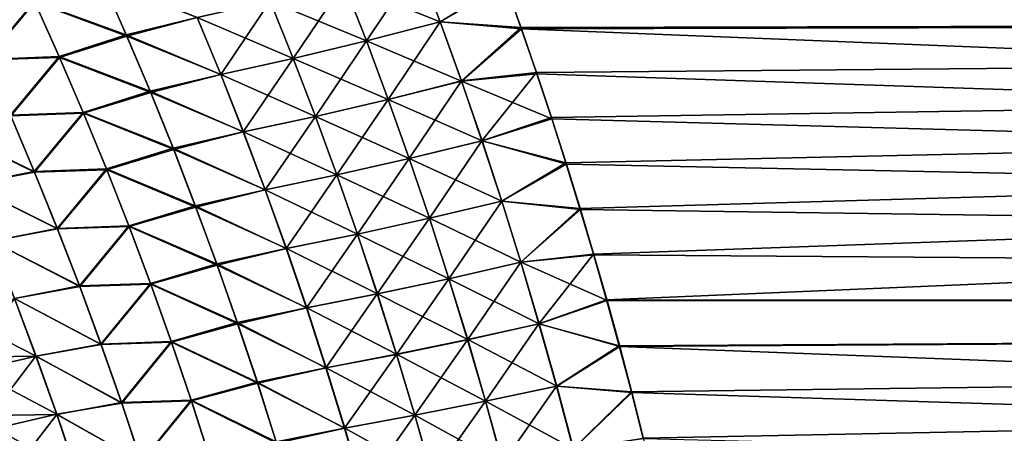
# Model space of a CAD drawing. Header units: metres. Extents: x -24 to 72, y -247 to 22.
# Tile 519 of 573: x 24.78 to 29.44, y 6.73 to 8.68. Entities that reach past the tile are written whole.
import ezdxf

# ---------------------------------------------------------------- set-up
doc = ezdxf.new("R2010")
doc.units = ezdxf.units.M
doc.layers.add('solid_509589_MEDIA_SW0001', color=7, linetype='CONTINUOUS')

msp = doc.modelspace()

# ---------------------------------------------------------------- linework, layer by layer
at = {"layer": 'solid_509589_MEDIA_SW0001'}
for points in [[(26.668598, 8.950139, 65.492348), (26.772943, 8.673864, 65.364815), (26.317759, 8.857361, 65.416527)], [(26.668835, 8.950447, 103.507507), (26.317972, 8.857661, 103.583336), (26.424263, 8.584135, 103.707443)], [(26.772882, 8.674057, 103.635101), (26.668835, 8.950447, 103.507507), (26.424263, 8.584135, 103.707443)], [(26.668598, 8.950139, 65.492348), (27.082485, 8.852038, 65.456856), (26.772943, 8.673864, 65.364815)], [(26.772882, 8.674057, 103.635101), (27.079699, 8.860072, 103.539406), (26.668835, 8.950447, 103.507507)], [(24.854818, 8.770965, 103.973061), (25.288673, 8.613319, 103.921455), (25.172647, 8.87697, 103.80558)], [(25.175591, 8.869246, 65.190994), (25.291632, 8.60588, 65.075348), (24.856346, 8.766647, 65.025116)], [(25.172647, 8.87697, 103.80558), (25.288673, 8.613319, 103.921455), (25.62442, 8.69471, 103.788071)], [(25.624254, 8.694424, 65.211815), (25.291632, 8.60588, 65.075348), (25.175591, 8.869246, 65.190994)], [(26.317759, 8.857361, 65.416527), (26.424326, 8.583948, 65.29248), (25.969324, 8.772044, 65.322929)], [(26.317972, 8.857661, 103.583336), (25.969515, 8.772337, 103.676941), (26.078007, 8.50136, 103.797493)], [(26.424263, 8.584135, 103.707443), (26.317972, 8.857661, 103.583336), (26.078007, 8.50136, 103.797493)], [(26.772943, 8.673864, 65.364815), (26.424326, 8.583948, 65.29248), (26.317759, 8.857361, 65.416527)], [(26.772882, 8.674057, 103.635101), (27.155088, 8.648006, 103.636665), (27.079699, 8.860072, 103.539406)], [(26.772943, 8.673864, 65.364815), (27.082485, 8.852038, 65.456856), (27.157845, 8.640528, 65.359955)], [(59.700001, 8.723715, 103.602272), (27.079699, 8.860072, 103.539406), (27.155088, 8.648006, 103.636665)], [(59.700001, 8.723715, 65.397728), (27.157845, 8.640528, 65.359955), (27.082485, 8.852038, 65.456856)], [(24.504696, 8.757644, 104.120514), (24.624758, 8.496688, 104.228737), (24.854818, 8.770965, 103.973061)], [(24.856346, 8.766647, 65.025116), (24.625759, 8.494009, 64.77021), (24.50559, 8.754791, 64.878342)], [(24.624758, 8.496688, 104.228737), (24.971687, 8.509788, 104.084084), (24.854818, 8.770965, 103.973061)], [(24.856346, 8.766647, 65.025116), (24.973301, 8.505676, 64.914223), (24.625759, 8.494009, 64.77021)], [(24.854818, 8.770965, 103.973061), (24.971687, 8.509788, 104.084084), (25.288673, 8.613319, 103.921455)], [(25.291632, 8.60588, 65.075348), (24.973301, 8.505676, 64.914223), (24.856346, 8.766647, 65.025116)], [(25.969324, 8.772044, 65.322929), (26.078072, 8.501178, 65.202431), (25.624254, 8.694424, 65.211815)], [(25.969515, 8.772337, 103.676941), (25.62442, 8.69471, 103.788071), (25.735064, 8.425959, 103.905006)], [(26.078007, 8.50136, 103.797493), (25.969515, 8.772337, 103.676941), (25.735064, 8.425959, 103.905006)], [(26.424326, 8.583948, 65.29248), (26.078072, 8.501178, 65.202431), (25.969324, 8.772044, 65.322929)], [(59.700001, 8.723715, 103.602272), (27.155088, 8.648006, 103.636665), (27.228104, 8.435367, 103.731346)], [(59.700001, 8.723715, 65.397728), (59.700001, 7.338748, 64.824059), (27.157845, 8.640528, 65.359955)], [(59.700001, 8.723715, 103.602272), (27.228104, 8.435367, 103.731346), (27.298859, 8.221992, 103.823532)], [(59.700001, 8.723715, 103.602272), (27.298859, 8.221992, 103.823532), (27.367464, 8.007717, 103.913307)], [(59.700001, 8.723715, 103.602272), (27.367464, 8.007717, 103.913307), (27.433918, 7.792556, 104.000671)], [(59.700001, 8.723715, 103.602272), (27.433918, 7.792556, 104.000671), (27.498121, 7.576696, 104.085548)], [(59.700001, 8.723715, 103.602272), (27.498121, 7.576696, 104.085548), (27.560127, 7.36012, 104.167961)], [(59.700001, 7.338748, 104.175941), (59.700001, 8.723715, 103.602272), (27.560127, 7.36012, 104.167961)], [(25.288673, 8.613319, 103.921455), (25.735064, 8.425959, 103.905006), (25.62442, 8.69471, 103.788071)], [(25.624254, 8.694424, 65.211815), (25.735132, 8.425782, 65.094917), (25.291632, 8.60588, 65.075348)], [(26.078072, 8.501178, 65.202431), (25.735132, 8.425782, 65.094917), (25.624254, 8.694424, 65.211815)], [(26.772882, 8.674057, 103.635101), (26.424263, 8.584135, 103.707443), (26.52704, 8.307553, 103.828209)], [(26.772943, 8.673864, 65.364815), (26.87381, 8.394471, 65.240723), (26.424326, 8.583948, 65.29248)], [(26.873474, 8.394565, 103.759239), (26.772882, 8.674057, 103.635101), (26.52704, 8.307553, 103.828209)], [(26.873474, 8.394565, 103.759239), (27.155088, 8.648006, 103.636665), (26.772882, 8.674057, 103.635101)], [(26.772943, 8.673864, 65.364815), (27.157845, 8.640528, 65.359955), (26.87381, 8.394471, 65.240723)], [(26.873474, 8.394565, 103.759239), (27.228104, 8.435367, 103.731346), (27.155088, 8.648006, 103.636665)], [(26.87381, 8.394471, 65.240723), (27.157845, 8.640528, 65.359955), (27.230799, 8.428514, 65.265656)], [(59.700001, 7.338748, 64.824059), (27.230799, 8.428514, 65.265656), (27.157845, 8.640528, 65.359955)], [(24.971687, 8.509788, 104.084084), (25.401081, 8.346745, 104.034439), (25.288673, 8.613319, 103.921455)], [(25.291632, 8.60588, 65.075348), (25.404051, 8.339584, 64.962585), (24.973301, 8.505676, 64.914223)], [(25.288673, 8.613319, 103.921455), (25.401081, 8.346745, 104.034439), (25.735064, 8.425959, 103.905006)], [(25.735132, 8.425782, 65.094917), (25.404051, 8.339584, 64.962585), (25.291632, 8.60588, 65.075348)], [(26.424263, 8.584135, 103.707443), (26.078007, 8.50136, 103.797493), (26.182928, 8.227379, 103.914818)], [(26.424326, 8.583948, 65.29248), (26.527361, 8.307464, 65.171753), (26.078072, 8.501178, 65.202431)], [(26.52704, 8.307553, 103.828209), (26.424263, 8.584135, 103.707443), (26.182928, 8.227379, 103.914818)], [(26.87381, 8.394471, 65.240723), (26.527361, 8.307464, 65.171753), (26.424326, 8.583948, 65.29248)], [(24.624758, 8.496688, 104.228737), (24.741102, 8.232951, 104.334274), (24.971687, 8.509788, 104.084084)], [(24.973301, 8.505676, 64.914223), (24.742205, 8.230436, 64.664742), (24.625759, 8.494009, 64.77021)], [(24.741102, 8.232951, 104.334274), (25.084921, 8.245793, 104.192337), (24.971687, 8.509788, 104.084084)], [(24.973301, 8.505676, 64.914223), (25.086613, 8.241879, 64.806091), (24.742205, 8.230436, 64.664742)], [(24.971687, 8.509788, 104.084084), (25.084921, 8.245793, 104.192337), (25.401081, 8.346745, 104.034439)], [(25.404051, 8.339584, 64.962585), (25.086613, 8.241879, 64.806091), (24.973301, 8.505676, 64.914223)], [(26.078007, 8.50136, 103.797493), (25.735064, 8.425959, 103.905006), (25.842081, 8.154262, 104.018845)], [(26.078072, 8.501178, 65.202431), (26.183231, 8.227293, 65.085136), (25.735132, 8.425782, 65.094917)], [(26.182928, 8.227379, 103.914818), (26.078007, 8.50136, 103.797493), (25.842081, 8.154262, 104.018845)], [(26.527361, 8.307464, 65.171753), (26.183231, 8.227293, 65.085136), (26.078072, 8.501178, 65.202431)], [(26.97056, 8.112033, 103.879829), (27.228104, 8.435367, 103.731346), (26.873474, 8.394565, 103.759239)], [(26.87381, 8.394471, 65.240723), (27.230799, 8.428514, 65.265656), (27.301476, 8.215787, 65.173828)], [(26.97056, 8.112033, 103.879829), (27.298859, 8.221992, 103.823532), (27.228104, 8.435367, 103.731346)], [(59.700001, 7.338748, 64.824059), (27.301476, 8.215787, 65.173828), (27.230799, 8.428514, 65.265656)], [(25.401081, 8.346745, 104.034439), (25.842081, 8.154262, 104.018845), (25.735064, 8.425959, 103.905006)], [(25.735132, 8.425782, 65.094917), (25.842367, 8.154179, 64.981117), (25.404051, 8.339584, 64.962585)], [(26.183231, 8.227293, 65.085136), (25.842367, 8.154179, 64.981117), (25.735132, 8.425782, 65.094917)], [(26.873474, 8.394565, 103.759239), (26.52704, 8.307553, 103.828209), (26.626255, 8.027977, 103.945541)], [(26.87381, 8.394471, 65.240723), (26.971142, 8.112019, 65.120171), (26.527361, 8.307464, 65.171753)], [(26.97056, 8.112033, 103.879829), (26.873474, 8.394565, 103.759239), (26.626255, 8.027977, 103.945541)], [(26.87381, 8.394471, 65.240723), (27.301476, 8.215787, 65.173828), (26.971142, 8.112019, 65.120171)], [(25.084921, 8.245793, 104.192337), (25.509821, 8.077299, 104.144432), (25.401081, 8.346745, 104.034439)], [(25.404051, 8.339584, 64.962585), (25.512791, 8.070407, 64.852798), (25.086613, 8.241879, 64.806091)], [(25.401081, 8.346745, 104.034439), (25.509821, 8.077299, 104.144432), (25.842081, 8.154262, 104.018845)], [(25.842367, 8.154179, 64.981117), (25.512791, 8.070407, 64.852798), (25.404051, 8.339584, 64.962585)], [(26.52704, 8.307553, 103.828209), (26.182928, 8.227379, 103.914818), (26.284231, 7.950453, 104.028831)], [(26.527361, 8.307464, 65.171753), (26.626804, 8.027966, 65.054451), (26.183231, 8.227293, 65.085136)], [(26.626255, 8.027977, 103.945541), (26.52704, 8.307553, 103.828209), (26.284231, 7.950453, 104.028831)], [(26.971142, 8.112019, 65.120171), (26.626804, 8.027966, 65.054451), (26.527361, 8.307464, 65.171753)], [(24.741102, 8.232951, 104.334274), (24.85368, 7.966479, 104.437057), (25.084921, 8.245793, 104.192337)], [(24.85368, 7.966479, 104.437057), (25.194468, 7.97903, 104.297737), (25.084921, 8.245793, 104.192337)], [(25.084921, 8.245793, 104.192337), (25.194468, 7.97903, 104.297737), (25.509821, 8.077299, 104.144432)], [(24.742205, 8.230436, 64.664742), (24.854872, 7.964114, 64.562027), (24.429249, 8.169796, 64.484673)], [(24.429321, 8.169563, 104.515419), (24.85368, 7.966479, 104.437057), (24.741102, 8.232951, 104.334274)], [(25.086613, 8.241879, 64.806091), (24.854872, 7.964114, 64.562027), (24.742205, 8.230436, 64.664742)], [(25.086613, 8.241879, 64.806091), (25.196226, 7.9753, 64.700798), (24.854872, 7.964114, 64.562027)], [(25.512791, 8.070407, 64.852798), (25.196226, 7.9753, 64.700798), (25.086613, 8.241879, 64.806091)], [(26.182928, 8.227379, 103.914818), (25.842081, 8.154262, 104.018845), (25.945425, 7.879674, 104.129478)], [(26.183231, 8.227293, 65.085136), (26.284746, 7.950444, 64.971153), (25.842367, 8.154179, 64.981117)], [(26.284231, 7.950453, 104.028831), (26.182928, 8.227379, 103.914818), (25.945425, 7.879674, 104.129478)], [(26.626804, 8.027966, 65.054451), (26.284746, 7.950444, 64.971153), (26.183231, 8.227293, 65.085136)], [(26.97056, 8.112033, 103.879829), (27.367464, 8.007717, 103.913307), (27.298859, 8.221992, 103.823532)], [(26.971142, 8.112019, 65.120171), (27.301476, 8.215787, 65.173828), (27.370007, 8.002131, 65.084389)], [(59.700001, 7.338748, 64.824059), (27.370007, 8.002131, 65.084389), (27.301476, 8.215787, 65.173828)], [(24.854872, 7.964114, 64.562027), (24.543242, 7.90487, 64.385956), (24.429249, 8.169796, 64.484673)], [(24.429321, 8.169563, 104.515419), (24.543161, 7.90456, 104.614136), (24.85368, 7.966479, 104.437057)], [(25.509821, 8.077299, 104.144432), (25.945425, 7.879674, 104.129478), (25.842081, 8.154262, 104.018845)], [(25.842367, 8.154179, 64.981117), (25.945906, 7.879667, 64.870506), (25.512791, 8.070407, 64.852798)], [(26.284746, 7.950444, 64.971153), (25.945906, 7.879667, 64.870506), (25.842367, 8.154179, 64.981117)], [(26.97056, 8.112033, 103.879829), (26.626255, 8.027977, 103.945541), (26.721863, 7.745462, 104.059357)], [(26.971142, 8.112019, 65.120171), (27.064892, 7.826565, 65.003242), (26.626804, 8.027966, 65.054451)], [(27.064095, 7.826519, 103.996773), (26.97056, 8.112033, 103.879829), (26.721863, 7.745462, 104.059357)], [(27.064095, 7.826519, 103.996773), (27.367464, 8.007717, 103.913307), (26.97056, 8.112033, 103.879829)], [(26.971142, 8.112019, 65.120171), (27.370007, 8.002131, 65.084389), (27.064892, 7.826565, 65.003242)], [(25.194468, 7.97903, 104.297737), (25.614841, 7.805031, 104.251358), (25.509821, 8.077299, 104.144432)], [(25.512791, 8.070407, 64.852798), (25.6178, 7.798397, 64.746071), (25.196226, 7.9753, 64.700798)], [(25.509821, 8.077299, 104.144432), (25.614841, 7.805031, 104.251358), (25.945425, 7.879674, 104.129478)], [(25.945906, 7.879667, 64.870506), (25.6178, 7.798397, 64.746071), (25.512791, 8.070407, 64.852798)], [(26.626255, 8.027977, 103.945541), (26.284231, 7.950453, 104.028831), (26.381868, 7.670637, 104.13945)], [(26.626804, 8.027966, 65.054451), (26.722612, 7.745509, 64.940659), (26.284746, 7.950444, 64.971153)], [(26.721863, 7.745462, 104.059357), (26.626255, 8.027977, 103.945541), (26.381868, 7.670637, 104.13945)], [(27.064892, 7.826565, 65.003242), (26.722612, 7.745509, 64.940659), (26.626804, 8.027966, 65.054451)], [(24.543161, 7.90456, 104.614136), (24.962435, 7.69732, 104.536995), (24.85368, 7.966479, 104.437057)], [(24.854872, 7.964114, 64.562027), (24.963709, 7.695088, 64.462151), (24.543242, 7.90487, 64.385956)], [(24.85368, 7.966479, 104.437057), (24.962435, 7.69732, 104.536995), (25.194468, 7.97903, 104.297737)], [(25.196226, 7.9753, 64.700798), (24.963709, 7.695088, 64.462151), (24.854872, 7.964114, 64.562027)], [(24.962435, 7.69732, 104.536995), (25.300274, 7.709548, 104.4002), (25.194468, 7.97903, 104.297737)], [(25.196226, 7.9753, 64.700798), (25.30209, 7.705986, 64.598434), (24.963709, 7.695088, 64.462151)], [(25.194468, 7.97903, 104.297737), (25.300274, 7.709548, 104.4002), (25.614841, 7.805031, 104.251358)], [(25.6178, 7.798397, 64.746071), (25.30209, 7.705986, 64.598434), (25.196226, 7.9753, 64.700798)], [(27.064095, 7.826519, 103.996773), (27.433918, 7.792556, 104.000671), (27.367464, 8.007717, 103.913307)], [(27.064892, 7.826565, 65.003242), (27.370007, 8.002131, 65.084389), (27.436384, 7.787558, 64.997337)], [(59.700001, 7.338748, 64.824059), (27.436384, 7.787558, 64.997337), (27.370007, 8.002131, 65.084389)], [(26.284231, 7.950453, 104.028831), (25.945425, 7.879674, 104.129478), (26.045048, 7.602248, 104.236832)], [(26.284746, 7.950444, 64.971153), (26.38257, 7.670683, 64.860558), (25.945906, 7.879667, 64.870506)], [(26.381868, 7.670637, 104.13945), (26.284231, 7.950453, 104.028831), (26.045048, 7.602248, 104.236832)], [(26.722612, 7.745509, 64.940659), (26.38257, 7.670683, 64.860558), (26.284746, 7.950444, 64.971153)], [(24.543161, 7.90456, 104.614136), (24.653149, 7.636958, 104.710121), (24.962435, 7.69732, 104.536995)], [(24.963709, 7.695088, 64.462151), (24.653372, 7.637325, 64.289955), (24.543242, 7.90487, 64.385956)], [(25.614841, 7.805031, 104.251358), (26.045048, 7.602248, 104.236832), (25.945425, 7.879674, 104.129478)], [(25.945906, 7.879667, 64.870506), (26.045702, 7.602295, 64.763168), (25.6178, 7.798397, 64.746071)], [(26.38257, 7.670683, 64.860558), (26.045702, 7.602295, 64.763168), (25.945906, 7.879667, 64.870506)], [(27.064095, 7.826519, 103.996773), (26.721863, 7.745462, 104.059357), (26.813829, 7.46006, 104.169563)], [(27.064892, 7.826565, 65.003242), (27.155031, 7.538165, 64.89003), (26.722612, 7.745509, 64.940659)], [(27.154049, 7.538081, 104.110001), (27.064095, 7.826519, 103.996773), (26.813829, 7.46006, 104.169563)], [(27.154049, 7.538081, 104.110001), (27.433918, 7.792556, 104.000671), (27.064095, 7.826519, 103.996773)], [(27.064892, 7.826565, 65.003242), (27.436384, 7.787558, 64.997337), (27.155031, 7.538165, 64.89003)], [(25.300274, 7.709548, 104.4002), (25.716097, 7.529992, 104.355118), (25.614841, 7.805031, 104.251358)], [(25.6178, 7.798397, 64.746071), (25.719028, 7.5236, 64.642494), (25.30209, 7.705986, 64.598434)], [(25.614841, 7.805031, 104.251358), (25.716097, 7.529992, 104.355118), (26.045048, 7.602248, 104.236832)], [(26.045702, 7.602295, 64.763168), (25.719028, 7.5236, 64.642494), (25.6178, 7.798397, 64.746071)], [(27.154049, 7.538081, 104.110001), (27.498121, 7.576696, 104.085548), (27.433918, 7.792556, 104.000671)], [(27.155031, 7.538165, 64.89003), (27.436384, 7.787558, 64.997337), (27.500504, 7.572295, 64.91275)], [(59.700001, 7.338748, 64.824059), (27.500504, 7.572295, 64.91275), (27.436384, 7.787558, 64.997337)], [(26.721863, 7.745462, 104.059357), (26.381868, 7.670637, 104.13945), (26.475809, 7.387974, 104.246574)], [(26.722612, 7.745509, 64.940659), (26.814753, 7.460143, 64.83046), (26.38257, 7.670683, 64.860558)], [(26.813829, 7.46006, 104.169563), (26.721863, 7.745462, 104.059357), (26.475809, 7.387974, 104.246574)], [(27.155031, 7.538165, 64.89003), (26.814753, 7.460143, 64.83046), (26.722612, 7.745509, 64.940659)], [(24.653149, 7.636958, 104.710121), (25.067324, 7.425515, 104.63401), (24.962435, 7.69732, 104.536995)], [(24.963709, 7.695088, 64.462151), (25.068665, 7.423398, 64.365189), (24.653372, 7.637325, 64.289955)], [(24.962435, 7.69732, 104.536995), (25.067324, 7.425515, 104.63401), (25.300274, 7.709548, 104.4002)], [(25.30209, 7.705986, 64.598434), (25.068665, 7.423398, 64.365189), (24.963709, 7.695088, 64.462151)], [(25.067324, 7.425515, 104.63401), (25.402302, 7.437388, 104.499641), (25.300274, 7.709548, 104.4002)], [(25.30209, 7.705986, 64.598434), (25.40416, 7.433978, 64.499092), (25.068665, 7.423398, 64.365189)], [(25.300274, 7.709548, 104.4002), (25.402302, 7.437388, 104.499641), (25.716097, 7.529992, 104.355118)], [(25.719028, 7.5236, 64.642494), (25.40416, 7.433978, 64.499092), (25.30209, 7.705986, 64.598434)], [(24.653149, 7.636958, 104.710121), (24.759239, 7.366795, 104.803307), (25.067324, 7.425515, 104.63401)], [(25.068665, 7.423398, 64.365189), (24.75959, 7.367199, 64.196754), (24.653372, 7.637325, 64.289955)], [(26.381868, 7.670637, 104.13945), (26.045048, 7.602248, 104.236832), (26.140917, 7.322023, 104.34082)], [(26.38257, 7.670683, 64.860558), (26.476673, 7.388056, 64.753441), (26.045702, 7.602295, 64.763168)], [(26.475809, 7.387974, 104.246574), (26.381868, 7.670637, 104.13945), (26.140917, 7.322023, 104.34082)], [(26.814753, 7.460143, 64.83046), (26.476673, 7.388056, 64.753441), (26.38257, 7.670683, 64.860558)], [(25.716097, 7.529992, 104.355118), (26.140917, 7.322023, 104.34082), (26.045048, 7.602248, 104.236832)], [(26.045702, 7.602295, 64.763168), (26.141722, 7.322104, 64.659187), (25.719028, 7.5236, 64.642494)], [(26.476673, 7.388056, 64.753441), (26.141722, 7.322104, 64.659187), (26.045702, 7.602295, 64.763168)], [(27.240395, 7.246769, 104.219414), (27.498121, 7.576696, 104.085548), (27.154049, 7.538081, 104.110001)], [(27.155031, 7.538165, 64.89003), (27.500504, 7.572295, 64.91275), (27.562416, 7.356311, 64.830612)], [(27.240395, 7.246769, 104.219414), (27.560127, 7.36012, 104.167961), (27.498121, 7.576696, 104.085548)], [(59.700001, 7.338748, 64.824059), (27.562416, 7.356311, 64.830612), (27.500504, 7.572295, 64.91275)], [(25.402302, 7.437388, 104.499641), (25.813557, 7.252215, 104.455643), (25.716097, 7.529992, 104.355118)], [(25.719028, 7.5236, 64.642494), (25.816448, 7.246051, 64.542137), (25.40416, 7.433978, 64.499092)], [(25.716097, 7.529992, 104.355118), (25.813557, 7.252215, 104.455643), (26.140917, 7.322023, 104.34082)], [(26.141722, 7.322104, 64.659187), (25.816448, 7.246051, 64.542137), (25.719028, 7.5236, 64.642494)], [(27.154049, 7.538081, 104.110001), (26.813829, 7.46006, 104.169563), (26.90213, 7.171817, 104.276085)], [(27.155031, 7.538165, 64.89003), (27.241533, 7.246873, 64.780624), (26.814753, 7.460143, 64.83046)], [(27.240395, 7.246769, 104.219414), (27.154049, 7.538081, 104.110001), (26.90213, 7.171817, 104.276085)], [(27.155031, 7.538165, 64.89003), (27.562416, 7.356311, 64.830612), (27.241533, 7.246873, 64.780624)], [(26.813829, 7.46006, 104.169563), (26.475809, 7.387974, 104.246574), (26.566025, 7.10251, 104.350136)], [(26.814753, 7.460143, 64.83046), (26.903198, 7.171917, 64.723946), (26.476673, 7.388056, 64.753441)], [(26.90213, 7.171817, 104.276085), (26.813829, 7.46006, 104.169563), (26.566025, 7.10251, 104.350136)], [(27.241533, 7.246873, 64.780624), (26.903198, 7.171917, 64.723946), (26.814753, 7.460143, 64.83046)], [(24.759239, 7.366795, 104.803307), (25.168314, 7.151092, 104.72802), (25.067324, 7.425515, 104.63401)], [(25.068665, 7.423398, 64.365189), (25.16971, 7.149071, 64.271233), (24.75959, 7.367199, 64.196754)], [(25.067324, 7.425515, 104.63401), (25.168314, 7.151092, 104.72802), (25.402302, 7.437388, 104.499641)], [(25.40416, 7.433978, 64.499092), (25.16971, 7.149071, 64.271233), (25.068665, 7.423398, 64.365189)], [(25.168314, 7.151092, 104.72802), (25.500517, 7.162582, 104.595993), (25.402302, 7.437388, 104.499641)], [(25.40416, 7.433978, 64.499092), (25.502401, 7.159306, 64.402832), (25.16971, 7.149071, 64.271233)], [(25.402302, 7.437388, 104.499641), (25.500517, 7.162582, 104.595993), (25.813557, 7.252215, 104.455643)], [(25.816448, 7.246051, 64.542137), (25.502401, 7.159306, 64.402832), (25.40416, 7.433978, 64.499092)], [(24.75959, 7.367199, 64.196754), (24.861868, 7.094514, 64.106422), (24.466902, 7.29629, 64.00605)], [(24.545332, 7.089414, 105.060036), (24.861399, 7.094094, 104.893616), (24.759239, 7.366795, 104.803307)], [(24.759239, 7.366795, 104.803307), (24.861399, 7.094094, 104.893616), (25.168314, 7.151092, 104.72802)], [(25.16971, 7.149071, 64.271233), (24.861868, 7.094514, 64.106422), (24.75959, 7.367199, 64.196754)], [(26.475809, 7.387974, 104.246574), (26.140917, 7.322023, 104.34082), (26.233006, 7.03904, 104.441368)], [(26.476673, 7.388056, 64.753441), (26.567026, 7.102607, 64.649879), (26.141722, 7.322104, 64.659187)], [(26.566025, 7.10251, 104.350136), (26.475809, 7.387974, 104.246574), (26.233006, 7.03904, 104.441368)], [(26.903198, 7.171917, 64.723946), (26.567026, 7.102607, 64.649879), (26.476673, 7.388056, 64.753441)], [(27.240395, 7.246769, 104.219414), (27.61998, 7.142807, 104.247917), (27.560127, 7.36012, 104.167961)], [(59.700001, 7.338748, 104.175941), (27.560127, 7.36012, 104.167961), (27.61998, 7.142807, 104.247917)], [(25.813557, 7.252215, 104.455643), (26.233006, 7.03904, 104.441368), (26.140917, 7.322023, 104.34082)], [(26.141722, 7.322104, 64.659187), (26.233938, 7.039134, 64.55864), (25.816448, 7.246051, 64.542137)], [(26.567026, 7.102607, 64.649879), (26.233938, 7.039134, 64.55864), (26.141722, 7.322104, 64.659187)], [(27.241533, 7.246873, 64.780624), (27.562416, 7.356311, 64.830612), (27.622175, 7.13957, 64.750908)], [(59.700001, 7.338748, 64.824059), (27.622175, 7.13957, 64.750908), (27.562416, 7.356311, 64.830612)], [(59.700001, 7.338748, 104.175941), (27.61998, 7.142807, 104.247917), (27.677731, 6.924738, 104.325439)], [(59.700001, 7.338748, 64.824059), (59.700001, 5.916384, 64.350647), (27.622175, 7.13957, 64.750908)], [(59.700001, 7.338748, 104.175941), (27.677731, 6.924738, 104.325439), (27.733339, 6.70605, 104.400475)], [(59.700001, 7.338748, 104.175941), (27.733339, 6.70605, 104.400475), (27.786757, 6.486845, 104.473)], [(59.700001, 7.338748, 104.175941), (27.786757, 6.486845, 104.473), (27.838064, 6.266944, 104.543091)], [(59.700001, 7.338748, 104.175941), (27.838064, 6.266944, 104.543091), (27.887344, 6.046162, 104.610794)], [(59.700001, 5.916384, 104.649353), (59.700001, 7.338748, 104.175941), (27.887344, 6.046162, 104.610794)], [(24.861868, 7.094514, 64.106422), (24.569677, 7.025611, 63.919846), (24.466902, 7.29629, 64.00605)], [(25.500517, 7.162582, 104.595993), (25.907188, 6.971738, 104.552849), (25.813557, 7.252215, 104.455643)], [(25.816448, 7.246051, 64.542137), (25.910028, 6.965787, 64.445084), (25.502401, 7.159306, 64.402832)], [(25.813557, 7.252215, 104.455643), (25.907188, 6.971738, 104.552849), (26.233006, 7.03904, 104.441368)], [(26.233938, 7.039134, 64.55864), (25.910028, 6.965787, 64.445084), (25.816448, 7.246051, 64.542137)], [(27.240395, 7.246769, 104.219414), (26.90213, 7.171817, 104.276085), (26.986729, 6.880786, 104.378838)], [(27.241533, 7.246873, 64.780624), (27.324362, 6.952747, 64.675102), (26.903198, 7.171917, 64.723946)], [(27.323097, 6.952641, 104.324936), (27.240395, 7.246769, 104.219414), (26.986729, 6.880786, 104.378838)], [(27.323097, 6.952641, 104.324936), (27.61998, 7.142807, 104.247917), (27.240395, 7.246769, 104.219414)], [(27.241533, 7.246873, 64.780624), (27.622175, 7.13957, 64.750908), (27.324362, 6.952747, 64.675102)], [(26.90213, 7.171817, 104.276085), (26.566025, 7.10251, 104.350136), (26.652481, 6.814291, 104.450058)], [(26.903198, 7.171917, 64.723946), (26.987917, 6.880886, 64.621185), (26.567026, 7.102607, 64.649879)], [(26.986729, 6.880786, 104.378838), (26.90213, 7.171817, 104.276085), (26.652481, 6.814291, 104.450058)], [(27.324362, 6.952747, 64.675102), (26.987917, 6.880886, 64.621185), (26.903198, 7.171917, 64.723946)], [(24.861399, 7.094094, 104.893616), (25.265375, 6.874079, 104.818954), (25.168314, 7.151092, 104.72802)], [(25.16971, 7.149071, 64.271233), (25.266813, 6.872135, 64.180336), (24.861868, 7.094514, 64.106422)], [(25.168314, 7.151092, 104.72802), (25.265375, 6.874079, 104.818954), (25.500517, 7.162582, 104.595993)], [(25.502401, 7.159306, 64.402832), (25.266813, 6.872135, 64.180336), (25.16971, 7.149071, 64.271233)], [(25.265375, 6.874079, 104.818954), (25.594893, 6.885161, 104.689171), (25.500517, 7.162582, 104.595993)], [(25.502401, 7.159306, 64.402832), (25.59679, 6.882, 64.309731), (25.266813, 6.872135, 64.180336)], [(25.500517, 7.162582, 104.595993), (25.594893, 6.885161, 104.689171), (25.907188, 6.971738, 104.552849)], [(25.910028, 6.965787, 64.445084), (25.59679, 6.882, 64.309731), (25.502401, 7.159306, 64.402832)], [(27.323097, 6.952641, 104.324936), (27.677731, 6.924738, 104.325439), (27.61998, 7.142807, 104.247917)], [(27.324362, 6.952747, 64.675102), (27.622175, 7.13957, 64.750908), (27.679838, 6.922036, 64.673615)], [(59.700001, 5.916384, 64.350647), (27.679838, 6.922036, 64.673615), (27.622175, 7.13957, 64.750908)], [(24.545332, 7.089414, 105.060036), (24.645939, 6.814176, 105.14489), (24.861399, 7.094094, 104.893616)], [(24.861868, 7.094514, 64.106422), (24.960173, 6.819294, 64.019035), (24.569677, 7.025611, 63.919846)], [(24.645939, 6.814176, 105.14489), (24.9596, 6.818879, 104.98098), (24.861399, 7.094094, 104.893616)], [(24.861399, 7.094094, 104.893616), (24.9596, 6.818879, 104.98098), (25.265375, 6.874079, 104.818954)], [(25.266813, 6.872135, 64.180336), (24.960173, 6.819294, 64.019035), (24.861868, 7.094514, 64.106422)], [(26.566025, 7.10251, 104.350136), (26.233006, 7.03904, 104.441368), (26.321278, 6.75334, 104.538391)], [(26.567026, 7.102607, 64.649879), (26.653597, 6.814385, 64.549957), (26.233938, 7.039134, 64.55864)], [(26.652481, 6.814291, 104.450058), (26.566025, 7.10251, 104.350136), (26.321278, 6.75334, 104.538391)], [(26.987917, 6.880886, 64.621185), (26.653597, 6.814385, 64.549957), (26.567026, 7.102607, 64.649879)], [(25.907188, 6.971738, 104.552849), (26.321278, 6.75334, 104.538391), (26.233006, 7.03904, 104.441368)], [(26.233938, 7.039134, 64.55864), (26.322317, 6.753428, 64.461609), (25.910028, 6.965787, 64.445084)], [(26.653597, 6.814385, 64.549957), (26.322317, 6.753428, 64.461609), (26.233938, 7.039134, 64.55864)], [(24.960173, 6.819294, 64.019035), (24.668474, 6.752491, 63.836441), (24.569677, 7.025611, 63.919846)], [(25.594893, 6.885161, 104.689171), (25.996962, 6.688596, 104.646675), (25.907188, 6.971738, 104.552849)], [(25.910028, 6.965787, 64.445084), (25.999733, 6.682847, 64.351418), (25.59679, 6.882, 64.309731)], [(25.907188, 6.971738, 104.552849), (25.996962, 6.688596, 104.646675), (26.321278, 6.75334, 104.538391)], [(26.322317, 6.753428, 64.461609), (25.999733, 6.682847, 64.351418), (25.910028, 6.965787, 64.445084)], [(27.323097, 6.952641, 104.324936), (26.986729, 6.880786, 104.378838), (27.067579, 6.587023, 104.477745)], [(27.324362, 6.952747, 64.675102), (27.403477, 6.655855, 64.573547), (26.987917, 6.880886, 64.621185)], [(27.402113, 6.655759, 104.426483), (27.323097, 6.952641, 104.324936), (27.067579, 6.587023, 104.477745)], [(27.402113, 6.655759, 104.426483), (27.677731, 6.924738, 104.325439), (27.323097, 6.952641, 104.324936)], [(27.324362, 6.952747, 64.675102), (27.679838, 6.922036, 64.673615), (27.403477, 6.655855, 64.573547)], [(27.402113, 6.655759, 104.426483), (27.733339, 6.70605, 104.400475), (27.677731, 6.924738, 104.325439)], [(27.403477, 6.655855, 64.573547), (27.679838, 6.922036, 64.673615), (27.735365, 6.703841, 64.598778)], [(59.700001, 5.916384, 64.350647), (27.735365, 6.703841, 64.598778), (27.679838, 6.922036, 64.673615)], [(24.9596, 6.818879, 104.98098), (25.358475, 6.594503, 104.906746), (25.265375, 6.874079, 104.818954)], [(25.266813, 6.872135, 64.180336), (25.35994, 6.592619, 64.092575), (24.960173, 6.819294, 64.019035)], [(25.265375, 6.874079, 104.818954), (25.358475, 6.594503, 104.906746), (25.594893, 6.885161, 104.689171)], [(25.59679, 6.882, 64.309731), (25.35994, 6.592619, 64.092575), (25.266813, 6.872135, 64.180336)], [(25.358475, 6.594503, 104.906746), (25.685392, 6.605155, 104.779106), (25.594893, 6.885161, 104.689171)], [(25.59679, 6.882, 64.309731), (25.68729, 6.602097, 64.219864), (25.35994, 6.592619, 64.092575)], [(25.594893, 6.885161, 104.689171), (25.685392, 6.605155, 104.779106), (25.996962, 6.688596, 104.646675)], [(25.999733, 6.682847, 64.351418), (25.68729, 6.602097, 64.219864), (25.59679, 6.882, 64.309731)], [(26.986729, 6.880786, 104.378838), (26.652481, 6.814291, 104.450058), (26.735132, 6.523367, 104.546249)], [(26.987917, 6.880886, 64.621185), (27.068863, 6.58711, 64.522278), (26.653597, 6.814385, 64.549957)], [(27.067579, 6.587023, 104.477745), (26.986729, 6.880786, 104.378838), (26.735132, 6.523367, 104.546249)], [(27.403477, 6.655855, 64.573547), (27.068863, 6.58711, 64.522278), (26.987917, 6.880886, 64.621185)], [(24.645939, 6.814176, 105.14489), (24.742476, 6.536484, 105.226837), (24.9596, 6.818879, 104.98098)], [(24.960173, 6.819294, 64.019035), (25.054468, 6.541563, 63.934658), (24.668474, 6.752491, 63.836441)], [(24.742476, 6.536484, 105.226837), (25.053808, 6.541172, 105.065331), (24.9596, 6.818879, 104.98098)], [(24.9596, 6.818879, 104.98098), (25.053808, 6.541172, 105.065331), (25.358475, 6.594503, 104.906746)], [(25.35994, 6.592619, 64.092575), (25.054468, 6.541563, 63.934658), (24.960173, 6.819294, 64.019035)], [(26.652481, 6.814291, 104.450058), (26.321278, 6.75334, 104.538391), (26.405687, 6.464966, 104.631813)], [(26.653597, 6.814385, 64.549957), (26.736338, 6.523446, 64.453758), (26.322317, 6.753428, 64.461609)], [(26.735132, 6.523367, 104.546249), (26.652481, 6.814291, 104.450058), (26.405687, 6.464966, 104.631813)], [(27.068863, 6.58711, 64.522278), (26.736338, 6.523446, 64.453758), (26.653597, 6.814385, 64.549957)], [(25.054468, 6.541563, 63.934658), (24.763258, 6.476951, 63.755905), (24.668474, 6.752491, 63.836441)], [(25.996962, 6.688596, 104.646675), (26.405687, 6.464966, 104.631813), (26.321278, 6.75334, 104.538391)], [(26.322317, 6.753428, 64.461609), (26.406815, 6.465038, 64.368172), (25.999733, 6.682847, 64.351418)], [(26.736338, 6.523446, 64.453758), (26.406815, 6.465038, 64.368172), (26.322317, 6.753428, 64.461609)]]:
    msp.add_3dface(points, dxfattribs=at)

doc.saveas('drawing.dxf')
